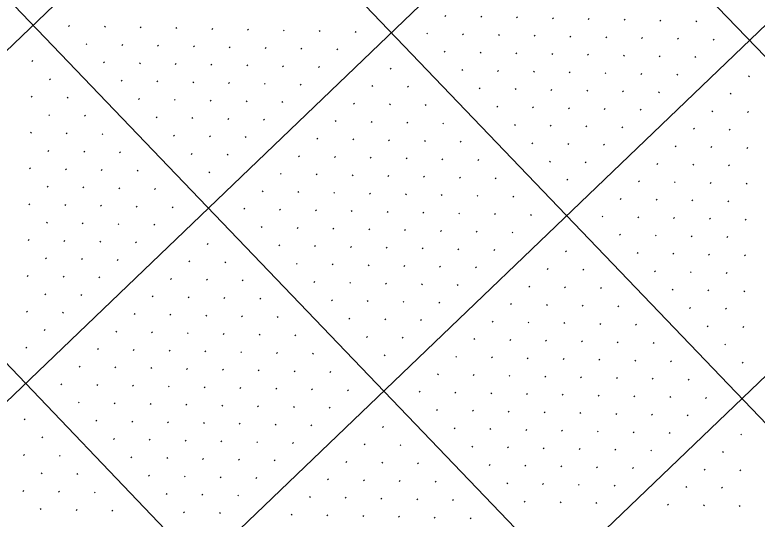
# Model space of a CAD drawing. Extents: x 2148987 to 2151117, y 142806 to 144993.
# Drawn here: x 2149870.3 to 2150016.8, y 144214.9 to 144314.4 of the extents above; entities that cross this region are included whole.
import ezdxf

# ---------------------------------------------------------------- set-up
doc = ezdxf.new("R2010")
doc.units = 0
doc.layers.add('PR_PIER_PH3', color=7, linetype='Continuous')
doc.layers.add('SHT_Profile_Grid_Minor', color=7, linetype='Continuous')

msp = doc.modelspace()

# ---------------------------------------------------------------- linework, layer by layer
at = {"layer": 'PR_PIER_PH3'}
for p, q in [((2150261.97, 144684.26), (2149124.83, 143594.52)), ((2150296.56, 144648.16), (2149159.43, 143558.42)), ((2150331.16, 144612.07), (2149194.02, 143522.32)), ((2150365.75, 144575.97), (2149228.62, 143486.22)), ((2149911.5, 144417.66), (2150233.24, 144081.93)), ((2149875.4, 144383.06), (2150197.14, 144047.34)), ((2149839.3, 144348.47), (2150161.04, 144012.74)), ((2149803.2, 144313.87), (2150124.94, 143978.15))]:
    msp.add_line(p, q, dxfattribs=at)
at = {"layer": 'SHT_Profile_Grid_Minor'}
for p, q in [((2149955.36, 144314.26), (2149955.18, 144314.08)), ((2149962.43, 144314.11), (2149962.25, 144313.93)), ((2149969.5, 144313.96), (2149969.32, 144313.78)), ((2149976.57, 144313.81), (2149976.39, 144313.63)), ((2149983.64, 144313.66), (2149983.46, 144313.48)), ((2149990.71, 144313.51), (2149990.53, 144313.33)), ((2149997.78, 144313.35), (2149997.6, 144313.18)), ((2150004.85, 144313.2), (2150004.67, 144313.03)), ((2149881.06, 144312.3), (2149880.88, 144312.13)), ((2149888.13, 144312.15), (2149887.95, 144311.98)), ((2149895.2, 144312), (2149895.02, 144311.83)), ((2149902.27, 144311.85), (2149902.08, 144311.68)), ((2149909.33, 144311.7), (2149909.15, 144311.53)), ((2149916.4, 144311.55), (2149916.22, 144311.38)), ((2149923.47, 144311.4), (2149923.29, 144311.23)), ((2149930.54, 144311.25), (2149930.36, 144311.08)), ((2149937.61, 144311.1), (2149937.43, 144310.93)), ((2149951.75, 144310.8), (2149951.57, 144310.63)), ((2149958.82, 144310.65), (2149958.64, 144310.47)), ((2149965.89, 144310.5), (2149965.71, 144310.32)), ((2149972.96, 144310.35), (2149972.78, 144310.17)), ((2149980.03, 144310.2), (2149979.85, 144310.02)), ((2149987.1, 144310.05), (2149986.92, 144309.87)), ((2149994.17, 144309.9), (2149993.99, 144309.72)), ((2150001.24, 144309.74), (2150001.06, 144309.57)), ((2150008.31, 144309.59), (2150008.13, 144309.42)), ((2149884.52, 144308.69), (2149884.34, 144308.52)), ((2149891.59, 144308.54), (2149891.41, 144308.37)), ((2149898.66, 144308.39), (2149898.47, 144308.22)), ((2149905.72, 144308.24), (2149905.54, 144308.07)), ((2149912.79, 144308.09), (2149912.61, 144307.92)), ((2149919.86, 144307.94), (2149919.68, 144307.77)), ((2149926.93, 144307.79), (2149926.75, 144307.62)), ((2149934, 144307.64), (2149933.82, 144307.47)), ((2149955.21, 144307.19), (2149955.03, 144307.02)), ((2149962.28, 144307.04), (2149962.1, 144306.86)), ((2149969.35, 144306.89), (2149969.17, 144306.71)), ((2149976.42, 144306.74), (2149976.24, 144306.56)), ((2149873.84, 144305.38), (2149873.66, 144305.21)), ((2149983.49, 144306.59), (2149983.31, 144306.41)), ((2149990.56, 144306.44), (2149990.38, 144306.26)), ((2149997.63, 144306.29), (2149997.45, 144306.11)), ((2150004.7, 144306.14), (2150004.52, 144305.96)), ((2149887.98, 144305.08), (2149887.8, 144304.91)), ((2149895.05, 144304.93), (2149894.86, 144304.76)), ((2149902.11, 144304.78), (2149901.93, 144304.61)), ((2149909.18, 144304.63), (2149909, 144304.46)), ((2149916.25, 144304.48), (2149916.07, 144304.31)), ((2149923.32, 144304.33), (2149923.14, 144304.16)), ((2149930.39, 144304.18), (2149930.21, 144304.01)), ((2149944.53, 144303.88), (2149944.35, 144303.71)), ((2149958.67, 144303.58), (2149958.49, 144303.41)), ((2149965.74, 144303.43), (2149965.56, 144303.25)), ((2149972.81, 144303.28), (2149972.63, 144303.1)), ((2149979.88, 144303.13), (2149979.7, 144302.95)), ((2149986.95, 144302.98), (2149986.77, 144302.8)), ((2149994.02, 144302.83), (2149993.84, 144302.65)), ((2150001.09, 144302.68), (2150000.91, 144302.5)), ((2150015.23, 144302.37), (2150015.05, 144302.2)), ((2149877.3, 144301.77), (2149877.12, 144301.6)), ((2149891.44, 144301.47), (2149891.26, 144301.3)), ((2149898.5, 144301.32), (2149898.32, 144301.15)), ((2149905.57, 144301.17), (2149905.39, 144301)), ((2149912.64, 144301.02), (2149912.46, 144300.85)), ((2149919.71, 144300.87), (2149919.53, 144300.7)), ((2149926.78, 144300.72), (2149926.6, 144300.55)), ((2149940.92, 144300.42), (2149940.74, 144300.25)), ((2149947.99, 144300.27), (2149947.81, 144300.1)), ((2149962.13, 144299.97), (2149961.95, 144299.8)), ((2149969.2, 144299.82), (2149969.02, 144299.64)), ((2149976.27, 144299.67), (2149976.09, 144299.49)), ((2149983.34, 144299.52), (2149983.16, 144299.34)), ((2149990.41, 144299.37), (2149990.23, 144299.19)), ((2149873.69, 144298.31), (2149873.51, 144298.14)), ((2149880.76, 144298.16), (2149880.58, 144297.99)), ((2149894.9, 144297.86), (2149894.71, 144297.69)), ((2149997.48, 144299.22), (2149997.3, 144299.04)), ((2150011.62, 144298.92), (2150011.44, 144298.74)), ((2149901.96, 144297.71), (2149901.78, 144297.54)), ((2149909.03, 144297.56), (2149908.85, 144297.39)), ((2149916.1, 144297.41), (2149915.92, 144297.24)), ((2149923.17, 144297.26), (2149922.99, 144297.09)), ((2149937.31, 144296.96), (2149937.13, 144296.79)), ((2149944.38, 144296.81), (2149944.2, 144296.64)), ((2149951.45, 144296.66), (2149951.27, 144296.49)), ((2149965.59, 144296.36), (2149965.41, 144296.19)), ((2149972.66, 144296.21), (2149972.48, 144296.03)), ((2149979.73, 144296.06), (2149979.55, 144295.88)), ((2149986.8, 144295.91), (2149986.62, 144295.73)), ((2149993.87, 144295.76), (2149993.69, 144295.58)), ((2150008.01, 144295.46), (2150007.83, 144295.28)), ((2150015.08, 144295.31), (2150014.9, 144295.13)), ((2149877.15, 144294.7), (2149876.97, 144294.53)), ((2149884.22, 144294.55), (2149884.04, 144294.38)), ((2149898.35, 144294.25), (2149898.17, 144294.08)), ((2149905.42, 144294.1), (2149905.24, 144293.93)), ((2149912.49, 144293.95), (2149912.31, 144293.78)), ((2149919.56, 144293.8), (2149919.38, 144293.63)), ((2149933.7, 144293.5), (2149933.52, 144293.33)), ((2149940.77, 144293.35), (2149940.59, 144293.18)), ((2149947.84, 144293.2), (2149947.66, 144293.03)), ((2149954.91, 144293.05), (2149954.73, 144292.88)), ((2149969.05, 144292.75), (2149968.87, 144292.58)), ((2149976.12, 144292.6), (2149975.94, 144292.42)), ((2149983.19, 144292.45), (2149983.01, 144292.27)), ((2149990.26, 144292.3), (2149990.08, 144292.12)), ((2150004.4, 144292), (2150004.22, 144291.82)), ((2149873.54, 144291.24), (2149873.36, 144291.07)), ((2149880.61, 144291.09), (2149880.43, 144290.92)), ((2149887.68, 144290.94), (2149887.49, 144290.77)), ((2149901.81, 144290.64), (2149901.63, 144290.47)), ((2150011.47, 144291.85), (2150011.29, 144291.67)), ((2149908.88, 144290.49), (2149908.7, 144290.32)), ((2149915.95, 144290.34), (2149915.77, 144290.17)), ((2149930.09, 144290.04), (2149929.91, 144289.87)), ((2149937.16, 144289.89), (2149936.98, 144289.72)), ((2149944.23, 144289.74), (2149944.05, 144289.57)), ((2149951.3, 144289.59), (2149951.12, 144289.42)), ((2149958.37, 144289.44), (2149958.19, 144289.27)), ((2149972.51, 144289.14), (2149972.33, 144288.97)), ((2149877, 144287.63), (2149876.82, 144287.46)), ((2149979.58, 144288.99), (2149979.4, 144288.81)), ((2149986.65, 144288.84), (2149986.47, 144288.66)), ((2150000.79, 144288.54), (2150000.61, 144288.36)), ((2150007.86, 144288.39), (2150007.68, 144288.21)), ((2150014.93, 144288.24), (2150014.75, 144288.06)), ((2149884.07, 144287.48), (2149883.88, 144287.31)), ((2149891.13, 144287.33), (2149890.95, 144287.16)), ((2149905.27, 144287.03), (2149905.09, 144286.86)), ((2149912.34, 144286.88), (2149912.16, 144286.71)), ((2149926.48, 144286.58), (2149926.3, 144286.41)), ((2149933.55, 144286.43), (2149933.37, 144286.26)), ((2149940.62, 144286.28), (2149940.44, 144286.11)), ((2149947.69, 144286.13), (2149947.51, 144285.96)), ((2149954.76, 144285.98), (2149954.58, 144285.81)), ((2149961.83, 144285.83), (2149961.65, 144285.66)), ((2149975.97, 144285.53), (2149975.79, 144285.36)), ((2149983.04, 144285.38), (2149982.86, 144285.2)), ((2149997.18, 144285.08), (2149997, 144284.9)), ((2150004.25, 144284.93), (2150004.07, 144284.75)), ((2150011.32, 144284.78), (2150011.14, 144284.6)), ((2149873.39, 144284.17), (2149873.21, 144284)), ((2149880.46, 144284.02), (2149880.27, 144283.85)), ((2149887.52, 144283.87), (2149887.34, 144283.7)), ((2149894.59, 144283.72), (2149894.41, 144283.55)), ((2149908.73, 144283.42), (2149908.55, 144283.25)), ((2149922.87, 144283.12), (2149922.69, 144282.95)), ((2149929.94, 144282.97), (2149929.76, 144282.8)), ((2149937.01, 144282.82), (2149936.83, 144282.65)), ((2149944.08, 144282.67), (2149943.9, 144282.5)), ((2149951.15, 144282.52), (2149950.97, 144282.35)), ((2149958.22, 144282.37), (2149958.04, 144282.2)), ((2149965.29, 144282.22), (2149965.11, 144282.05)), ((2149979.43, 144281.92), (2149979.25, 144281.75)), ((2149876.85, 144280.56), (2149876.66, 144280.39)), ((2149883.91, 144280.41), (2149883.73, 144280.24)), ((2149890.98, 144280.26), (2149890.8, 144280.09)), ((2149993.57, 144281.62), (2149993.39, 144281.44)), ((2150000.64, 144281.47), (2150000.46, 144281.29)), ((2150007.71, 144281.32), (2150007.53, 144281.14)), ((2150014.78, 144281.17), (2150014.59, 144280.99)), ((2149898.05, 144280.11), (2149897.87, 144279.94)), ((2149919.26, 144279.66), (2149919.08, 144279.49)), ((2149926.33, 144279.51), (2149926.15, 144279.34)), ((2149933.4, 144279.36), (2149933.22, 144279.19)), ((2149940.47, 144279.21), (2149940.29, 144279.04)), ((2149947.54, 144279.06), (2149947.36, 144278.89)), ((2149954.61, 144278.91), (2149954.43, 144278.74)), ((2149961.68, 144278.76), (2149961.5, 144278.59)), ((2149968.75, 144278.61), (2149968.57, 144278.44)), ((2149989.96, 144278.16), (2149989.78, 144277.99)), ((2149997.03, 144278.01), (2149996.85, 144277.83)), ((2150004.1, 144277.86), (2150003.92, 144277.68)), ((2150011.17, 144277.71), (2150010.98, 144277.53)), ((2149873.24, 144277.11), (2149873.05, 144276.93)), ((2149880.3, 144276.96), (2149880.12, 144276.78)), ((2149887.37, 144276.8), (2149887.19, 144276.63)), ((2149894.44, 144276.65), (2149894.26, 144276.48)), ((2149901.51, 144276.5), (2149901.33, 144276.33)), ((2149915.65, 144276.2), (2149915.47, 144276.03)), ((2149922.72, 144276.05), (2149922.54, 144275.88)), ((2149929.79, 144275.9), (2149929.61, 144275.73)), ((2149936.86, 144275.75), (2149936.68, 144275.58)), ((2149943.93, 144275.6), (2149943.75, 144275.43)), ((2149951, 144275.45), (2149950.82, 144275.28)), ((2149958.07, 144275.3), (2149957.89, 144275.13)), ((2149965.14, 144275.15), (2149964.96, 144274.98)), ((2149972.21, 144275), (2149972.03, 144274.83)), ((2149986.35, 144274.7), (2149986.17, 144274.53)), ((2149993.42, 144274.55), (2149993.24, 144274.38)), ((2150000.49, 144274.4), (2150000.31, 144274.22)), ((2149876.69, 144273.5), (2149876.51, 144273.32)), ((2149883.76, 144273.35), (2149883.58, 144273.17)), ((2149890.83, 144273.19), (2149890.65, 144273.02)), ((2149897.9, 144273.04), (2149897.72, 144272.87)), ((2150007.56, 144274.25), (2150007.37, 144274.07)), ((2150014.62, 144274.1), (2150014.44, 144273.92)), ((2149919.11, 144272.59), (2149918.93, 144272.42)), ((2149926.18, 144272.44), (2149926, 144272.27)), ((2149933.25, 144272.29), (2149933.07, 144272.12)), ((2149940.32, 144272.14), (2149940.14, 144271.97)), ((2149947.39, 144271.99), (2149947.21, 144271.82)), ((2149954.46, 144271.84), (2149954.28, 144271.67)), ((2149961.53, 144271.69), (2149961.35, 144271.52)), ((2149968.6, 144271.54), (2149968.42, 144271.37)), ((2149873.08, 144270.04), (2149872.9, 144269.86)), ((2149989.81, 144271.09), (2149989.63, 144270.92)), ((2149996.88, 144270.94), (2149996.7, 144270.77)), ((2150003.95, 144270.79), (2150003.76, 144270.61)), ((2150011.01, 144270.64), (2150010.83, 144270.46)), ((2149880.15, 144269.89), (2149879.97, 144269.71)), ((2149887.22, 144269.74), (2149887.04, 144269.56)), ((2149894.29, 144269.58), (2149894.11, 144269.41)), ((2149908.43, 144269.28), (2149908.25, 144269.11)), ((2149922.57, 144268.98), (2149922.39, 144268.81)), ((2149929.64, 144268.83), (2149929.46, 144268.66)), ((2149936.71, 144268.68), (2149936.53, 144268.51)), ((2149943.78, 144268.53), (2149943.6, 144268.36)), ((2149950.85, 144268.38), (2149950.67, 144268.21)), ((2149957.92, 144268.23), (2149957.74, 144268.06)), ((2149964.99, 144268.08), (2149964.81, 144267.91)), ((2149979.13, 144267.78), (2149978.95, 144267.61)), ((2149993.27, 144267.48), (2149993.09, 144267.31)), ((2150000.34, 144267.33), (2150000.15, 144267.16)), ((2150007.4, 144267.18), (2150007.22, 144267)), ((2149876.54, 144266.43), (2149876.36, 144266.25)), ((2149883.61, 144266.28), (2149883.43, 144266.1)), ((2149890.68, 144266.13), (2149890.5, 144265.95)), ((2149904.82, 144265.82), (2149904.64, 144265.65)), ((2149911.89, 144265.67), (2149911.71, 144265.5)), ((2150014.47, 144267.03), (2150014.29, 144266.85)), ((2149926.03, 144265.37), (2149925.85, 144265.2)), ((2149933.1, 144265.22), (2149932.92, 144265.05)), ((2149940.17, 144265.07), (2149939.99, 144264.9)), ((2149947.24, 144264.92), (2149947.06, 144264.75)), ((2149954.31, 144264.77), (2149954.13, 144264.6)), ((2149961.38, 144264.62), (2149961.2, 144264.45)), ((2149975.52, 144264.32), (2149975.34, 144264.15)), ((2149982.59, 144264.17), (2149982.41, 144264)), ((2149872.93, 144262.97), (2149872.75, 144262.79)), ((2149880, 144262.82), (2149879.82, 144262.64)), ((2149887.07, 144262.67), (2149886.89, 144262.49)), ((2149996.73, 144263.87), (2149996.54, 144263.7)), ((2150003.79, 144263.72), (2150003.61, 144263.55)), ((2150010.86, 144263.57), (2150010.68, 144263.39)), ((2149901.21, 144262.36), (2149901.03, 144262.19)), ((2149908.28, 144262.21), (2149908.1, 144262.04)), ((2149915.35, 144262.06), (2149915.17, 144261.89)), ((2149929.49, 144261.76), (2149929.31, 144261.59)), ((2149936.56, 144261.61), (2149936.38, 144261.44)), ((2149943.63, 144261.46), (2149943.45, 144261.29)), ((2149950.7, 144261.31), (2149950.52, 144261.14)), ((2149957.77, 144261.16), (2149957.59, 144260.99)), ((2149971.91, 144260.86), (2149971.73, 144260.69)), ((2149978.98, 144260.71), (2149978.8, 144260.54)), ((2149986.05, 144260.56), (2149985.87, 144260.39)), ((2150000.18, 144260.26), (2150000, 144260.09)), ((2150007.25, 144260.11), (2150007.07, 144259.94)), ((2150014.32, 144259.96), (2150014.14, 144259.78)), ((2149876.39, 144259.36), (2149876.21, 144259.18)), ((2149883.46, 144259.21), (2149883.28, 144259.03)), ((2149897.6, 144258.91), (2149897.42, 144258.73)), ((2149904.67, 144258.75), (2149904.49, 144258.58)), ((2149911.74, 144258.6), (2149911.56, 144258.43)), ((2149918.81, 144258.45), (2149918.63, 144258.28)), ((2149932.95, 144258.15), (2149932.77, 144257.98)), ((2149940.02, 144258), (2149939.84, 144257.83)), ((2149947.09, 144257.85), (2149946.91, 144257.68)), ((2149954.16, 144257.7), (2149953.98, 144257.53)), ((2149968.3, 144257.4), (2149968.12, 144257.23)), ((2149975.37, 144257.25), (2149975.19, 144257.08)), ((2149982.44, 144257.1), (2149982.26, 144256.93)), ((2149989.51, 144256.95), (2149989.32, 144256.78)), ((2149872.78, 144255.9), (2149872.6, 144255.72)), ((2149879.85, 144255.75), (2149879.67, 144255.57)), ((2149893.99, 144255.45), (2149893.81, 144255.27)), ((2150003.64, 144256.65), (2150003.46, 144256.48)), ((2150010.71, 144256.5), (2150010.53, 144256.33)), ((2149901.06, 144255.3), (2149900.88, 144255.12)), ((2149908.13, 144255.14), (2149907.95, 144254.97)), ((2149915.2, 144254.99), (2149915.02, 144254.82)), ((2149922.27, 144254.84), (2149922.09, 144254.67)), ((2149936.41, 144254.54), (2149936.23, 144254.37)), ((2149943.48, 144254.39), (2149943.3, 144254.22)), ((2149950.55, 144254.24), (2149950.37, 144254.07)), ((2149964.69, 144253.94), (2149964.51, 144253.77)), ((2149971.76, 144253.79), (2149971.58, 144253.62)), ((2149978.83, 144253.64), (2149978.65, 144253.47)), ((2149985.9, 144253.49), (2149985.71, 144253.32)), ((2149992.96, 144253.34), (2149992.78, 144253.17)), ((2150007.1, 144253.04), (2150006.92, 144252.87)), ((2150014.17, 144252.89), (2150013.99, 144252.72)), ((2149876.24, 144252.29), (2149876.06, 144252.11)), ((2149890.38, 144251.99), (2149890.2, 144251.81)), ((2149897.45, 144251.84), (2149897.27, 144251.66)), ((2149904.52, 144251.69), (2149904.34, 144251.51)), ((2149911.59, 144251.53), (2149911.41, 144251.36)), ((2149918.66, 144251.38), (2149918.48, 144251.21)), ((2149925.73, 144251.23), (2149925.55, 144251.06)), ((2149939.87, 144250.93), (2149939.69, 144250.76)), ((2149946.94, 144250.78), (2149946.76, 144250.61)), ((2149961.08, 144250.48), (2149960.9, 144250.31)), ((2149968.15, 144250.33), (2149967.97, 144250.16)), ((2149975.22, 144250.18), (2149975.04, 144250.01)), ((2149982.29, 144250.03), (2149982.11, 144249.86)), ((2149989.35, 144249.88), (2149989.17, 144249.71)), ((2149996.42, 144249.73), (2149996.24, 144249.56)), ((2149872.63, 144248.83), (2149872.45, 144248.65)), ((2149886.77, 144248.53), (2149886.59, 144248.35)), ((2149893.84, 144248.38), (2149893.66, 144248.2)), ((2149900.91, 144248.23), (2149900.73, 144248.05)), ((2149907.98, 144248.08), (2149907.8, 144247.9)), ((2150010.56, 144249.43), (2150010.38, 144249.26)), ((2149915.05, 144247.92), (2149914.87, 144247.75)), ((2149922.12, 144247.77), (2149921.94, 144247.6)), ((2149929.19, 144247.62), (2149929.01, 144247.45)), ((2149943.33, 144247.32), (2149943.15, 144247.15)), ((2149957.47, 144247.02), (2149957.29, 144246.85)), ((2149964.54, 144246.87), (2149964.36, 144246.7)), ((2149971.61, 144246.72), (2149971.43, 144246.55)), ((2149978.68, 144246.57), (2149978.5, 144246.4)), ((2149985.75, 144246.42), (2149985.56, 144246.25)), ((2149992.81, 144246.27), (2149992.63, 144246.1)), ((2149999.88, 144246.12), (2149999.7, 144245.95)), ((2150014.02, 144245.82), (2150013.84, 144245.65)), ((2149883.16, 144245.07), (2149882.98, 144244.89)), ((2149890.23, 144244.92), (2149890.05, 144244.74)), ((2149897.3, 144244.77), (2149897.12, 144244.59)), ((2149904.37, 144244.62), (2149904.19, 144244.44)), ((2149911.44, 144244.47), (2149911.26, 144244.29)), ((2149918.51, 144244.32), (2149918.33, 144244.14)), ((2149925.58, 144244.16), (2149925.4, 144243.99)), ((2149932.65, 144244.01), (2149932.47, 144243.84)), ((2149953.86, 144243.56), (2149953.68, 144243.39)), ((2149960.93, 144243.41), (2149960.75, 144243.24)), ((2149968, 144243.26), (2149967.82, 144243.09)), ((2149975.07, 144243.11), (2149974.89, 144242.94)), ((2149982.14, 144242.96), (2149981.95, 144242.79)), ((2149989.2, 144242.81), (2149989.02, 144242.64)), ((2149996.27, 144242.66), (2149996.09, 144242.49)), ((2150003.34, 144242.51), (2150003.16, 144242.34)), ((2149879.55, 144241.61), (2149879.37, 144241.43)), ((2149886.62, 144241.46), (2149886.44, 144241.28)), ((2149893.69, 144241.31), (2149893.51, 144241.13)), ((2149900.76, 144241.16), (2149900.58, 144240.98)), ((2149907.83, 144241.01), (2149907.65, 144240.83)), ((2149914.9, 144240.86), (2149914.72, 144240.68)), ((2149921.97, 144240.71), (2149921.79, 144240.53)), ((2149929.04, 144240.55), (2149928.86, 144240.38)), ((2149936.11, 144240.4), (2149935.93, 144240.23)), ((2149950.25, 144240.1), (2149950.07, 144239.93)), ((2149957.32, 144239.95), (2149957.14, 144239.78)), ((2149964.39, 144239.8), (2149964.21, 144239.63)), ((2149971.46, 144239.65), (2149971.28, 144239.48)), ((2149978.53, 144239.5), (2149978.34, 144239.33)), ((2149985.59, 144239.35), (2149985.41, 144239.18)), ((2149883.01, 144238), (2149882.83, 144237.82)), ((2149890.08, 144237.85), (2149889.9, 144237.67)), ((2149992.66, 144239.2), (2149992.48, 144239.03)), ((2149999.73, 144239.05), (2149999.55, 144238.88)), ((2150006.8, 144238.9), (2150006.62, 144238.73)), ((2149897.15, 144237.7), (2149896.97, 144237.52)), ((2149904.22, 144237.55), (2149904.04, 144237.37)), ((2149911.29, 144237.4), (2149911.11, 144237.22)), ((2149918.36, 144237.25), (2149918.18, 144237.07)), ((2149925.43, 144237.1), (2149925.25, 144236.92)), ((2149932.5, 144236.94), (2149932.32, 144236.77)), ((2149953.71, 144236.49), (2149953.53, 144236.32)), ((2149960.78, 144236.34), (2149960.6, 144236.17)), ((2149967.85, 144236.19), (2149967.67, 144236.02)), ((2149974.92, 144236.04), (2149974.73, 144235.87)), ((2149981.98, 144235.89), (2149981.8, 144235.72)), ((2149989.05, 144235.74), (2149988.87, 144235.57)), ((2149996.12, 144235.59), (2149995.94, 144235.42)), ((2150003.19, 144235.44), (2150003.01, 144235.27)), ((2149872.33, 144234.69), (2149872.15, 144234.52)), ((2149886.47, 144234.39), (2149886.29, 144234.21)), ((2149893.54, 144234.24), (2149893.36, 144234.06)), ((2149900.61, 144234.09), (2149900.43, 144233.91)), ((2149907.68, 144233.94), (2149907.5, 144233.76)), ((2149914.75, 144233.79), (2149914.57, 144233.61)), ((2149921.82, 144233.64), (2149921.64, 144233.46)), ((2149928.89, 144233.49), (2149928.71, 144233.31)), ((2149943.03, 144233.18), (2149942.85, 144233.01)), ((2149957.17, 144232.88), (2149956.99, 144232.71)), ((2149964.24, 144232.73), (2149964.06, 144232.56)), ((2149971.31, 144232.58), (2149971.12, 144232.41)), ((2149978.37, 144232.43), (2149978.19, 144232.26)), ((2149985.44, 144232.28), (2149985.26, 144232.11)), ((2149992.51, 144232.13), (2149992.33, 144231.96)), ((2149999.58, 144231.98), (2149999.4, 144231.81)), ((2149875.79, 144231.08), (2149875.61, 144230.91)), ((2149889.93, 144230.78), (2149889.75, 144230.6)), ((2149897, 144230.63), (2149896.82, 144230.45)), ((2149904.07, 144230.48), (2149903.89, 144230.3)), ((2150013.72, 144231.68), (2150013.54, 144231.51)), ((2149911.14, 144230.33), (2149910.96, 144230.15)), ((2149918.21, 144230.18), (2149918.03, 144230)), ((2149925.28, 144230.03), (2149925.1, 144229.85)), ((2149939.42, 144229.72), (2149939.24, 144229.55)), ((2149946.49, 144229.57), (2149946.31, 144229.4)), ((2149960.63, 144229.27), (2149960.45, 144229.1)), ((2149967.7, 144229.12), (2149967.51, 144228.95)), ((2149974.76, 144228.97), (2149974.58, 144228.8)), ((2149872.18, 144227.62), (2149872, 144227.45)), ((2149981.83, 144228.82), (2149981.65, 144228.65)), ((2149988.9, 144228.67), (2149988.72, 144228.5)), ((2149995.97, 144228.52), (2149995.79, 144228.35)), ((2150010.11, 144228.22), (2150009.93, 144228.05)), ((2149879.25, 144227.47), (2149879.07, 144227.3)), ((2149893.39, 144227.17), (2149893.21, 144226.99)), ((2149900.46, 144227.02), (2149900.28, 144226.84)), ((2149907.53, 144226.87), (2149907.35, 144226.69)), ((2149914.6, 144226.72), (2149914.42, 144226.54)), ((2149921.67, 144226.57), (2149921.49, 144226.39)), ((2149935.81, 144226.27), (2149935.63, 144226.09)), ((2149942.88, 144226.11), (2149942.7, 144225.94)), ((2149949.95, 144225.96), (2149949.77, 144225.79)), ((2149964.09, 144225.66), (2149963.9, 144225.49)), ((2149971.15, 144225.51), (2149970.97, 144225.34)), ((2149978.22, 144225.36), (2149978.04, 144225.19)), ((2149985.29, 144225.21), (2149985.11, 144225.04)), ((2149992.36, 144225.06), (2149992.18, 144224.89)), ((2150006.5, 144224.76), (2150006.32, 144224.59)), ((2150013.57, 144224.61), (2150013.39, 144224.44)), ((2149875.64, 144224.01), (2149875.46, 144223.84)), ((2149882.71, 144223.86), (2149882.53, 144223.69)), ((2149896.85, 144223.56), (2149896.67, 144223.39)), ((2149903.92, 144223.41), (2149903.74, 144223.23)), ((2149910.99, 144223.26), (2149910.81, 144223.08)), ((2149918.06, 144223.11), (2149917.88, 144222.93)), ((2149932.2, 144222.81), (2149932.02, 144222.63)), ((2149939.27, 144222.66), (2149939.09, 144222.48)), ((2149946.34, 144222.5), (2149946.16, 144222.33)), ((2149953.41, 144222.35), (2149953.23, 144222.18)), ((2149967.54, 144222.05), (2149967.36, 144221.88)), ((2149974.61, 144221.9), (2149974.43, 144221.73)), ((2149981.68, 144221.75), (2149981.5, 144221.58)), ((2149872.03, 144220.55), (2149871.85, 144220.38)), ((2149879.1, 144220.4), (2149878.92, 144220.23)), ((2149886.17, 144220.25), (2149885.99, 144220.08)), ((2149988.75, 144221.6), (2149988.57, 144221.43)), ((2150002.89, 144221.3), (2150002.71, 144221.13)), ((2150009.96, 144221.15), (2150009.78, 144220.98)), ((2149900.31, 144219.95), (2149900.13, 144219.78)), ((2149907.38, 144219.8), (2149907.2, 144219.62)), ((2149914.45, 144219.65), (2149914.27, 144219.47)), ((2149928.59, 144219.35), (2149928.41, 144219.17)), ((2149935.66, 144219.2), (2149935.48, 144219.02)), ((2149942.73, 144219.05), (2149942.55, 144218.87)), ((2149949.8, 144218.89), (2149949.62, 144218.72)), ((2149956.87, 144218.74), (2149956.68, 144218.57)), ((2149971, 144218.44), (2149970.82, 144218.27)), ((2149978.07, 144218.29), (2149977.89, 144218.12)), ((2149985.14, 144218.14), (2149984.96, 144217.97)), ((2149999.28, 144217.84), (2149999.1, 144217.67)), ((2150006.35, 144217.69), (2150006.17, 144217.52)), ((2150013.42, 144217.54), (2150013.24, 144217.37)), ((2149875.49, 144216.94), (2149875.31, 144216.77)), ((2149882.56, 144216.79), (2149882.38, 144216.62)), ((2149889.63, 144216.64), (2149889.45, 144216.47)), ((2149903.77, 144216.34), (2149903.59, 144216.17)), ((2149910.84, 144216.19), (2149910.66, 144216.01)), ((2149924.98, 144215.89), (2149924.8, 144215.71)), ((2149932.05, 144215.74), (2149931.87, 144215.56)), ((2149939.12, 144215.59), (2149938.94, 144215.41)), ((2149946.19, 144215.44), (2149946.01, 144215.26)), ((2149953.26, 144215.28), (2149953.07, 144215.11)), ((2149960.32, 144215.13), (2149960.14, 144214.96))]:
    msp.add_line(p, q, dxfattribs=at)

doc.saveas('drawing.dxf')
